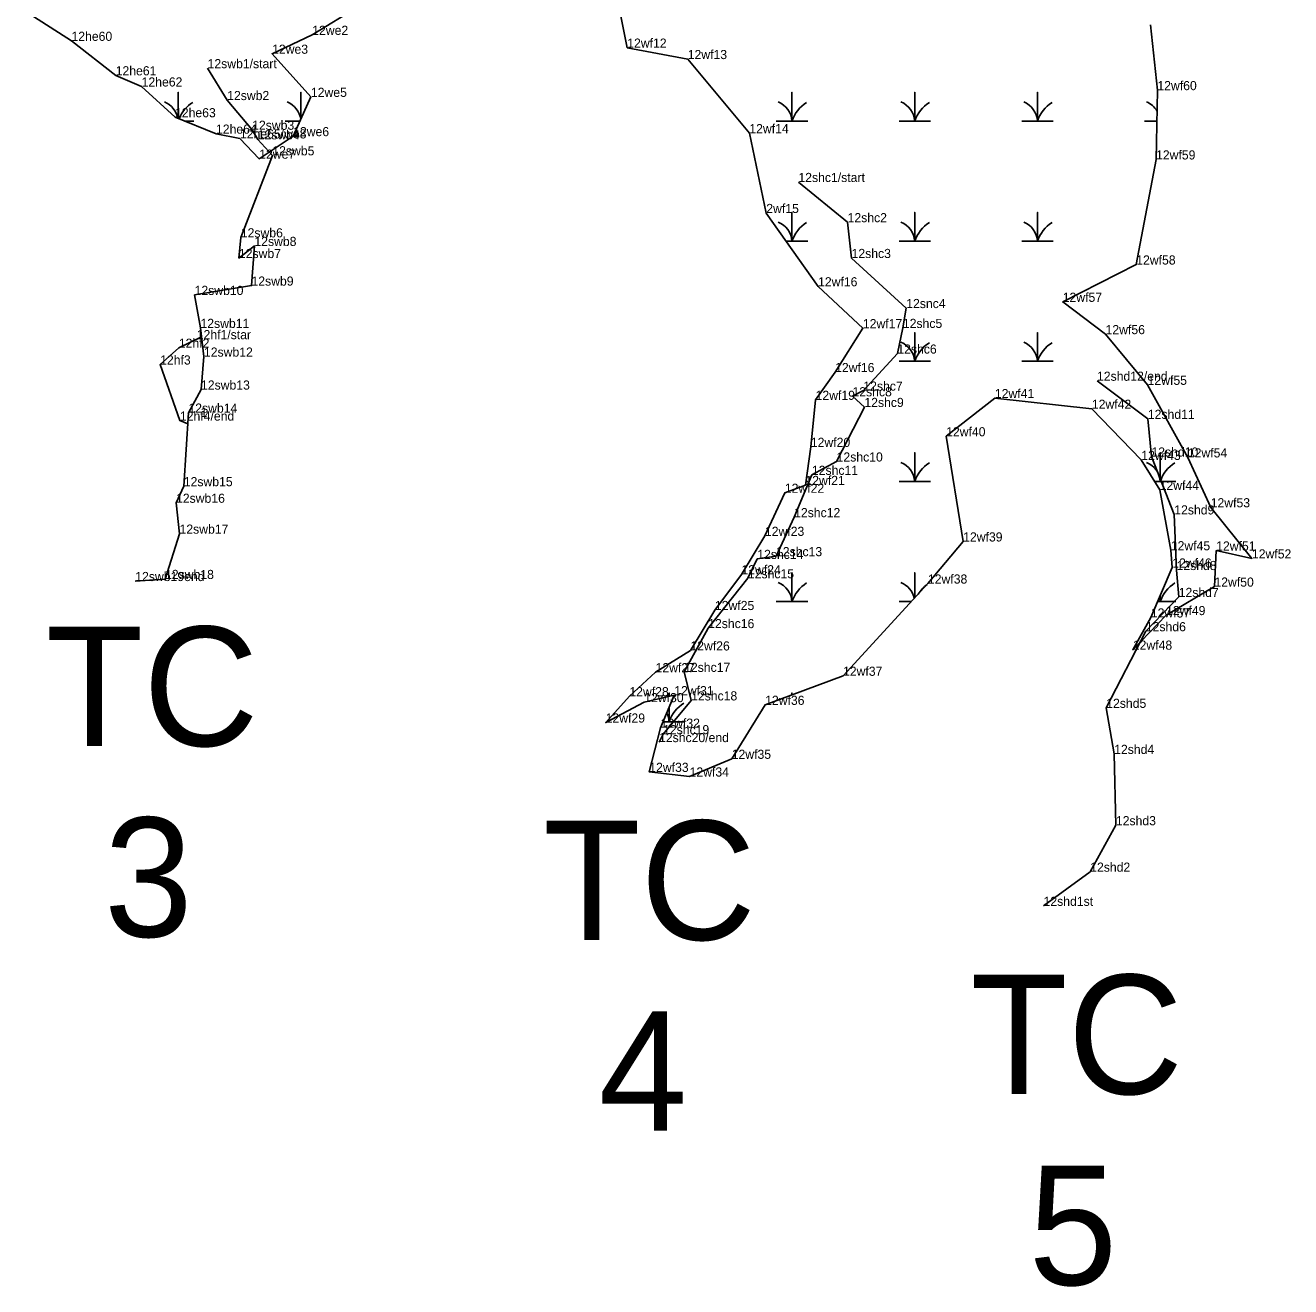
# Model space of a CAD drawing. Extents: x 2072529 to 2268796, y 436423 to 470406.
# Drawn here: x 2237911 to 2238604, y 451648 to 452338 of the extents above; entities that cross this region are included whole.
import ezdxf

# ---------------------------------------------------------------- set-up
doc = ezdxf.new("R2010")
doc.units = 0
for name, color, linetype in [('Default', 7, 'Continuous'), ('Exist Environmental Wetland Boundary', 7, 'Continuous'), ('Exist Environmental Wetland Boundary Cogo Comment', 7, 'Continuous'), ('Exist Hydro Jurisdictional Stream or Body of Water NEU Mitigable', 7, 'Continuous'), ('Exist Hydro Jurisdictional Stream or Body of Water NEU Mitigable Cogo Comment', 7, 'Continuous'), ('Exist Hydro Swamp or Marsh', 7, 'Continuous'), ('Old_Level_20', 7, 'Continuous')]:
    doc.layers.add(name, color=color, linetype=linetype)

msp = doc.modelspace()

# ---------------------------------------------------------------- linework, layer by layer
at = {"layer": 'Exist Environmental Wetland Boundary'}
for points in [[(2238231, 452373.49), (2238240.61, 452326.18), (2238273.74, 452319.93), (2238307.5, 452279.36), (2238316.78, 452235.62), (2238345.15, 452195.47), (2238369.7, 452172.55), (2238354.48, 452148.51), (2238343.8, 452133.3), (2238341.19, 452107.55), (2238338.22, 452086.67), (2238326.94, 452082.39), (2238316.04, 452058.82), (2238303.16, 452037.74), (2238288.65, 452018.19), (2238275.22, 451996.05), (2238256.13, 451984.14), (2238241.78, 451970.96), (2238228.79, 451956.55), (2238249.92, 451967.74), (2238266.36, 451971.53), (2238258.87, 451953.73), (2238252.68, 451929.54), (2238274.77, 451927.01), (2238297.84, 451936.7), (2238316.15, 451966.26), (2238358.82, 451982.17), (2238405.34, 452032.67), (2238424.64, 452055.73), (2238415.3, 452113.34), (2238442.01, 452134.25), (2238495.15, 452128.4), (2238522.22, 452100.4), (2238532.29, 452083.97), (2238538.39, 452050.9), (2238539.2, 452041.45), (2238527.44, 452014.12), (2238517.58, 451996.47), (2238535.79, 452015.41), (2238562.29, 452031.01), (2238563.24, 452050.77), (2238582.84, 452046.45), (2238560.24, 452074.44), (2238547.73, 452101.76), (2238525.69, 452141.53), (2238502.65, 452169.28), (2238479.18, 452186.98), (2238519.45, 452207.41), (2238530.3, 452264.96), (2238531.04, 452302.91), (2238527.22, 452338.65)], [(2237910.84, 452346.15), (2237936.14, 452329.92), (2237960.36, 452311.03), (2237974.58, 452304.92), (2237992.87, 452288.07), (2238015.32, 452279.08), (2238028.45, 452276.47), (2238038.98, 452265.37), (2238057.58, 452277.72), (2238067.31, 452299.22), (2238046.05, 452322.86), (2238068.04, 452333.21), (2238093.82, 452348.85)], [(2238007.4, 452167.77), (2237994.96, 452161.84), (2237984.71, 452152.65), (2237995.56, 452121.94), (2237999.83, 452120.12)]]:
    msp.add_lwpolyline(points, dxfattribs=at)
at = {"layer": 'Exist Hydro Jurisdictional Stream or Body of Water NEU Mitigable'}
for points in [[(2238010.69, 452314.93), (2238021.44, 452297.48), (2238035.13, 452281.22), (2238038.19, 452275.97), (2238046.18, 452267.21), (2238028.91, 452222.29), (2238027.87, 452210.96), (2238036.35, 452217.58), (2238034.76, 452195.86), (2238003.58, 452190.76), (2238006.8, 452172.69), (2238008.72, 452156.98), (2238007.1, 452138.91), (2238000.22, 452126.28), (2237997.67, 452086), (2237993.42, 452076.93), (2237995.33, 452060.01), (2237987.39, 452035.19), (2237971.09, 452034.06)], [(2238334.38, 452252.61), (2238361.33, 452230.58), (2238363.5, 452210.98), (2238393.45, 452183.57), (2238391.61, 452172.68), (2238388.58, 452158.62), (2238369.95, 452138.34), (2238364, 452135.24), (2238370.52, 452129.39), (2238355.32, 452099.52), (2238341.78, 452092.23), (2238332.04, 452069.05), (2238322.1, 452047.69), (2238311.83, 452046.17), (2238306.71, 452035.57), (2238284.95, 452008.29), (2238271.77, 451984.32), (2238275.59, 451968.69), (2238260.25, 451950.17), (2238258.03, 451945.85)], [(2238497.96, 452143.76), (2238525.81, 452122.9), (2238527.78, 452102.25), (2238540.3, 452070.55), (2238541.55, 452040.09), (2238542.72, 452025.35), (2238524.71, 452006.57), (2238503.01, 451964.61), (2238507.36, 451939.38), (2238508.31, 451900.32), (2238494.24, 451874.88), (2238468.68, 451856.18)]]:
    msp.add_lwpolyline(points, dxfattribs=at)
at = {"layer": 'Exist Hydro Swamp or Marsh'}
for points in [[(2237994.61, 452287.37), (2237994.61, 452301.79), (2237994.61, 452287.37)], [(2238061.86, 452287.18), (2238061.86, 452301.79), (2238061.86, 452287.18)], [(2238322.25, 452286.01), (2238330.86, 452286.01), (2238330.86, 452301.79), (2238330.86, 452286.01), (2238339.46, 452286.01)], [(2238389.5, 452286.01), (2238398.11, 452286.01), (2238398.11, 452301.79), (2238398.11, 452286.01), (2238406.71, 452286.01)], [(2238456.75, 452286.01), (2238465.36, 452286.01), (2238465.36, 452301.79), (2238465.36, 452286.01), (2238473.96, 452286.01)], [(2237998, 452286.01), (2238003.21, 452286.01)], [(2238053.25, 452286.01), (2238061.33, 452286.01)], [(2238524, 452286.01), (2238530.71, 452286.01)], [(2238327.67, 452220.21), (2238330.86, 452220.21), (2238330.86, 452235.99), (2238330.86, 452220.21), (2238339.46, 452220.21)], [(2238389.5, 452220.21), (2238398.11, 452220.21), (2238398.11, 452235.99), (2238398.11, 452220.21), (2238406.71, 452220.21)], [(2238456.75, 452220.21), (2238465.36, 452220.21), (2238465.36, 452235.99), (2238465.36, 452220.21), (2238473.96, 452220.21)], [(2238389.5, 452154.41), (2238398.11, 452154.41), (2238398.11, 452170.19), (2238398.11, 452154.41), (2238406.71, 452154.41)], [(2238456.75, 452154.41), (2238465.36, 452154.41), (2238465.36, 452170.19), (2238465.36, 452154.41), (2238473.96, 452154.41)], [(2238389.5, 452088.61), (2238398.11, 452088.61), (2238398.11, 452104.39), (2238398.11, 452088.61), (2238406.71, 452088.61)], [(2238529.45, 452088.61), (2238532.61, 452088.61), (2238532.61, 452104.39), (2238532.61, 452088.61), (2238541.21, 452088.61)], [(2238338.5, 452088.61), (2238339.46, 452088.61)], [(2238322.25, 452022.81), (2238330.86, 452022.81), (2238330.86, 452038.59), (2238330.86, 452022.81), (2238339.46, 452022.81)], [(2238398.11, 452024.82), (2238398.11, 452038.59), (2238398.11, 452024.82)], [(2238389.5, 452022.81), (2238396.25, 452022.81)], [(2238531.18, 452022.81), (2238532.61, 452022.81), (2238532.61, 452026.13)], [(2238532.61, 452026.13), (2238532.61, 452022.81), (2238541.21, 452022.81)], [(2238263.61, 451970.9), (2238263.61, 451972.79), (2238263.61, 451970.9)], [(2238330.86, 451971.74), (2238330.86, 451972.79), (2238330.86, 451971.74)], [(2238260.25, 451957.01), (2238263.61, 451957.01), (2238263.61, 451964.99)], [(2238263.61, 451964.99), (2238263.61, 451957.01), (2238272.21, 451957.01)]]:
    msp.add_lwpolyline(points, dxfattribs=at)
for centre, radius, start, end in [((2237982.34, 452285.12), 12.3, 10.88703, 67.53497), ((2238012.85, 452279.95), 19.22, 122.12745, 157.85877), ((2238049.59, 452285.12), 12.3, 8.53259, 67.53497), ((2238318.59, 452285.12), 12.3, 4.14034, 67.53497), ((2238349.1, 452279.95), 19.22, 122.12745, 161.62219), ((2238385.84, 452285.12), 12.3, 4.14034, 67.53497), ((2238416.35, 452279.95), 19.22, 122.12745, 161.62219), ((2238453.09, 452285.12), 12.3, 4.14034, 67.53497), ((2238483.6, 452279.95), 19.22, 122.12745, 161.62219), ((2238520.34, 452285.12), 12.3, 31.53865, 67.53497), ((2238318.59, 452219.32), 12.3, 4.14034, 67.53497), ((2238349.1, 452214.15), 19.22, 122.12745, 161.62219), ((2238385.84, 452219.32), 12.3, 4.14034, 67.53497), ((2238416.35, 452214.15), 19.22, 122.12745, 161.62219), ((2238453.09, 452219.32), 12.3, 4.14034, 67.53497), ((2238483.6, 452214.15), 19.22, 122.12745, 161.62219), ((2238385.84, 452153.52), 12.3, 4.14034, 67.53497), ((2238416.35, 452148.35), 19.22, 122.12745, 161.62219), ((2238453.09, 452153.52), 12.3, 4.14034, 67.53497), ((2238483.6, 452148.35), 19.22, 122.12745, 161.62219), ((2238385.84, 452087.72), 12.3, 4.14034, 67.53497), ((2238416.35, 452082.55), 19.22, 122.12745, 161.62219), ((2238520.34, 452087.72), 12.3, 4.14034, 67.53497), ((2238550.85, 452082.55), 19.22, 122.12745, 161.62219), ((2238318.59, 452021.92), 12.3, 4.14034, 67.53497), ((2238349.1, 452016.75), 19.22, 122.12745, 161.62219), ((2238385.84, 452021.92), 12.3, 12.32945, 67.53497), ((2238416.35, 452016.75), 19.22, 126.60325, 148.09032), ((2238550.85, 452016.75), 19.22, 122.12745, 161.62219), ((2238520.34, 452021.92), 12.3, 4.14034, 15.36337), ((2238281.85, 451950.95), 19.22, 122.12745, 161.62219), ((2238251.34, 451956.12), 12.3, 4.14034, 27.41202)]:
    msp.add_arc(centre, radius, start, end, dxfattribs=at)
at = {"layer": 'Old_Level_20'}
for p, q in [((2237936.14, 452329.92), (2237936.14, 452329.92)), ((2238068.04, 452333.21), (2238068.04, 452333.21)), ((2238046.05, 452322.86), (2238046.05, 452322.86)), ((2238240.61, 452326.18), (2238240.61, 452326.18)), ((2238273.74, 452319.93), (2238273.74, 452319.93)), ((2238010.69, 452314.93), (2238010.69, 452314.93)), ((2237960.36, 452311.03), (2237960.36, 452311.03)), ((2237974.58, 452304.92), (2237974.58, 452304.92)), ((2238067.31, 452299.22), (2238067.31, 452299.22)), ((2238531.04, 452302.91), (2238531.04, 452302.91)), ((2238021.44, 452297.48), (2238021.44, 452297.48)), ((2237992.87, 452288.07), (2237992.87, 452288.07)), ((2238015.32, 452279.08), (2238015.32, 452279.08)), ((2238035.13, 452281.22), (2238035.13, 452281.22)), ((2238307.5, 452279.36), (2238307.5, 452279.36)), ((2238028.45, 452276.47), (2238028.45, 452276.47)), ((2238038.19, 452275.97), (2238038.19, 452275.97)), ((2238057.58, 452277.72), (2238057.58, 452277.72)), ((2238038.98, 452265.37), (2238038.98, 452265.37)), ((2238046.18, 452267.21), (2238046.18, 452267.21)), ((2238530.3, 452264.96), (2238530.3, 452264.96)), ((2238334.38, 452252.61), (2238334.38, 452252.61)), ((2238316.78, 452235.62), (2238316.78, 452235.62)), ((2238361.33, 452230.58), (2238361.33, 452230.58)), ((2238028.91, 452222.29), (2238028.91, 452222.29)), ((2238036.35, 452217.58), (2238036.35, 452217.58)), ((2238027.87, 452210.96), (2238027.87, 452210.96)), ((2238363.5, 452210.98), (2238363.5, 452210.98)), ((2238519.45, 452207.41), (2238519.45, 452207.41)), ((2238034.76, 452195.86), (2238034.76, 452195.86)), ((2238345.15, 452195.47), (2238345.15, 452195.47)), ((2238003.58, 452190.76), (2238003.58, 452190.76)), ((2238393.45, 452183.57), (2238393.45, 452183.57)), ((2238479.18, 452186.98), (2238479.18, 452186.98)), ((2238006.8, 452172.69), (2238006.8, 452172.69)), ((2238369.7, 452172.55), (2238369.7, 452172.55)), ((2238391.61, 452172.68), (2238391.61, 452172.68)), ((2238502.65, 452169.28), (2238502.65, 452169.28)), ((2237994.96, 452161.84), (2237994.96, 452161.84)), ((2238004.77, 452166.52), (2238004.77, 452166.52)), ((2238008.72, 452156.98), (2238008.72, 452156.98)), ((2238388.58, 452158.62), (2238388.58, 452158.62)), ((2237984.71, 452152.65), (2237984.71, 452152.65)), ((2238354.48, 452148.51), (2238354.48, 452148.51)), ((2238497.96, 452143.76), (2238497.96, 452143.76)), ((2238525.69, 452141.53), (2238525.69, 452141.53)), ((2238007.1, 452138.91), (2238007.1, 452138.91)), ((2238343.8, 452133.3), (2238343.8, 452133.3)), ((2238364, 452135.24), (2238364, 452135.24)), ((2238369.95, 452138.34), (2238369.95, 452138.34)), ((2238442.01, 452134.25), (2238442.01, 452134.25)), ((2238000.22, 452126.28), (2238000.22, 452126.28)), ((2238370.52, 452129.39), (2238370.52, 452129.39)), ((2238495.15, 452128.4), (2238495.15, 452128.4)), ((2237995.56, 452121.94), (2237995.56, 452121.94)), ((2238525.81, 452122.9), (2238525.81, 452122.9)), ((2238415.3, 452113.34), (2238415.3, 452113.34)), ((2238341.19, 452107.55), (2238341.19, 452107.55)), ((2238355.32, 452099.52), (2238355.32, 452099.52)), ((2238522.22, 452100.4), (2238522.22, 452100.4)), ((2238527.78, 452102.25), (2238527.78, 452102.25)), ((2238547.73, 452101.76), (2238547.73, 452101.76)), ((2238341.78, 452092.23), (2238341.78, 452092.23)), ((2237997.67, 452086), (2237997.67, 452086)), ((2238338.22, 452086.67), (2238338.22, 452086.67)), ((2238326.94, 452082.39), (2238326.94, 452082.39)), ((2238532.29, 452083.97), (2238532.29, 452083.97)), ((2237993.42, 452076.93), (2237993.42, 452076.93)), ((2238540.3, 452070.55), (2238540.3, 452070.55)), ((2238560.24, 452074.44), (2238560.24, 452074.44)), ((2238332.04, 452069.05), (2238332.04, 452069.05)), ((2237995.33, 452060.01), (2237995.33, 452060.01)), ((2238316.04, 452058.82), (2238316.04, 452058.82)), ((2238424.64, 452055.73), (2238424.64, 452055.73)), ((2238538.39, 452050.9), (2238538.39, 452050.9)), ((2238563.24, 452050.77), (2238563.24, 452050.77)), ((2238311.83, 452046.17), (2238311.83, 452046.17)), ((2238322.1, 452047.69), (2238322.1, 452047.69)), ((2238582.84, 452046.45), (2238582.84, 452046.45)), ((2238303.16, 452037.74), (2238303.16, 452037.74)), ((2238306.71, 452035.57), (2238306.71, 452035.57)), ((2238539.2, 452041.45), (2238539.2, 452041.45)), ((2238541.55, 452040.09), (2238541.55, 452040.09)), ((2237971.09, 452034.06), (2237971.09, 452034.06)), ((2237987.39, 452035.19), (2237987.39, 452035.19)), ((2238405.34, 452032.67), (2238405.34, 452032.67)), ((2238562.29, 452031.01), (2238562.29, 452031.01)), ((2238542.72, 452025.35), (2238542.72, 452025.35)), ((2238288.65, 452018.19), (2238288.65, 452018.19)), ((2238535.79, 452015.41), (2238535.79, 452015.41)), ((2238284.95, 452008.29), (2238284.95, 452008.29)), ((2238527.44, 452014.12), (2238527.44, 452014.12)), ((2238524.71, 452006.57), (2238524.71, 452006.57)), ((2238275.22, 451996.05), (2238275.22, 451996.05)), ((2238517.58, 451996.47), (2238517.58, 451996.47)), ((2238256.13, 451984.14), (2238256.13, 451984.14)), ((2238271.77, 451984.32), (2238271.77, 451984.32)), ((2238358.82, 451982.17), (2238358.82, 451982.17)), ((2238241.78, 451970.96), (2238241.78, 451970.96)), ((2238249.92, 451967.74), (2238249.92, 451967.74)), ((2238266.36, 451971.53), (2238266.36, 451971.53)), ((2238275.59, 451968.69), (2238275.59, 451968.69)), ((2238316.15, 451966.26), (2238316.15, 451966.26)), ((2238503.01, 451964.61), (2238503.01, 451964.61)), ((2238228.79, 451956.55), (2238228.79, 451956.55)), ((2238258.87, 451953.73), (2238258.87, 451953.73)), ((2238258.03, 451945.85), (2238258.03, 451945.85)), ((2238260.25, 451950.17), (2238260.25, 451950.17)), ((2238507.36, 451939.38), (2238507.36, 451939.38)), ((2238297.84, 451936.7), (2238297.84, 451936.7)), ((2238252.68, 451929.54), (2238252.68, 451929.54)), ((2238274.77, 451927.01), (2238274.77, 451927.01)), ((2238508.31, 451900.32), (2238508.31, 451900.32)), ((2238494.24, 451874.88), (2238494.24, 451874.88)), ((2238468.68, 451856.18), (2238468.68, 451856.18))]:
    msp.add_line(p, q, dxfattribs=at)

# ---------------------------------------------------------------- texts
at = {"layer": 'Default'}
for s, p in [('TC', (2237922.09, 451943.75)), ('3', (2237953.98, 451839.21)), ('TC', (2238194.54, 451837.55)), ('TC', (2238428.56, 451753.09)), ('4', (2238224.88, 451733.01)), ('5', (2238460.45, 451648.54))]:
    msp.add_text(s, height=65.34, dxfattribs=at).set_placement(p)
at = {"layer": 'Exist Environmental Wetland Boundary Cogo Comment'}
for s, p in [('12he60', (2237936.14, 452329.92)), ('12we2', (2238068.04, 452333.21)), ('12we3', (2238046.05, 452322.86)), ('12wf12', (2238240.61, 452326.18)), ('12wf13', (2238273.74, 452319.93)), ('12he61', (2237960.36, 452311.03)), ('12he62', (2237974.58, 452304.92)), ('12wf60', (2238531.04, 452302.91)), ('12we5', (2238067.31, 452299.22)), ('12he63', (2237992.87, 452288.07)), ('12he64', (2238015.32, 452279.08)), ('12he65/we8', (2238028.45, 452276.47)), ('12wf14', (2238307.5, 452279.36)), ('12we7', (2238038.98, 452265.37)), ('12wf59', (2238530.3, 452264.96)), ('2wf15', (2238316.78, 452235.62)), ('12wf58', (2238519.45, 452207.41)), ('12wf16', (2238345.15, 452195.47)), ('12wf57', (2238479.18, 452186.98)), ('12wf17', (2238369.7, 452172.55)), ('12wf56', (2238502.65, 452169.28)), ('12hf2', (2237994.96, 452161.84)), ('12hf3', (2237984.71, 452152.65)), ('12wf16', (2238354.48, 452148.51)), ('12wf19', (2238343.8, 452133.3)), ('12wf41', (2238442.01, 452134.25)), ('12wf42', (2238495.15, 452128.4)), ('12hf4/end', (2237995.56, 452121.94)), ('12wf20', (2238341.19, 452107.55)), ('12wf40', (2238415.3, 452113.34)), ('12wf43', (2238522.22, 452100.4)), ('12wf54', (2238547.73, 452101.76)), ('12wf21', (2238338.22, 452086.67)), ('12wf22', (2238326.94, 452082.39)), ('12wf44', (2238532.29, 452083.97)), ('12wf53', (2238560.24, 452074.44)), ('12wf23', (2238316.04, 452058.82)), ('12wf39', (2238424.64, 452055.73)), ('12wf45', (2238538.39, 452050.9)), ('12wf51', (2238563.24, 452050.77)), ('12wf52', (2238582.84, 452046.45)), ('12wf24', (2238303.16, 452037.74)), ('12wf46', (2238539.2, 452041.45)), ('12wf38', (2238405.34, 452032.67)), ('12wf50', (2238562.29, 452031.01)), ('12wf25', (2238288.65, 452018.19)), ('12wf57', (2238527.44, 452014.12)), ('12wf49', (2238535.79, 452015.41)), ('12wf26', (2238275.22, 451996.05)), ('12wf48', (2238517.58, 451996.47)), ('12wf27', (2238256.13, 451984.14)), ('12wf37', (2238358.82, 451982.17)), ('12wf28', (2238241.78, 451970.96)), ('12wf31', (2238266.36, 451971.53)), ('12wf30', (2238249.92, 451967.74)), ('12wf36', (2238316.15, 451966.26)), ('12wf29', (2238228.79, 451956.55)), ('12wf32', (2238258.87, 451953.73)), ('12wf35', (2238297.84, 451936.7)), ('12wf33', (2238252.68, 451929.54)), ('12wf34', (2238274.77, 451927.01))]:
    msp.add_text(s, height=5, dxfattribs=at).set_placement(p)
at = {"layer": 'Exist Hydro Jurisdictional Stream or Body of Water NEU Mitigable Cogo Comment'}
for s, p in [('12swb1/start', (2238010.69, 452314.93)), ('12swb2', (2238021.44, 452297.48)), ('12swb3', (2238035.13, 452281.22)), ('12swb4', (2238038.19, 452275.97)), ('12we6', (2238057.58, 452277.72)), ('12swb5', (2238046.18, 452267.21)), ('12shc1/start', (2238334.38, 452252.61)), ('12shc2', (2238361.33, 452230.58)), ('12swb6', (2238028.91, 452222.29)), ('12swb8', (2238036.35, 452217.58)), ('12swb7', (2238027.87, 452210.96)), ('12shc3', (2238363.5, 452210.98)), ('12swb10', (2238003.58, 452190.76)), ('12swb9', (2238034.76, 452195.86)), ('12snc4', (2238393.45, 452183.57)), ('12swb11', (2238006.8, 452172.69)), ('12shc5', (2238391.61, 452172.68)), ('12hf1/star', (2238004.77, 452166.52)), ('12swb12', (2238008.72, 452156.98)), ('12shc6', (2238388.58, 452158.62)), ('12shd12/end', (2238497.96, 452143.76)), ('12wf55', (2238525.69, 452141.53)), ('12swb13', (2238007.1, 452138.91)), ('12shc8', (2238364, 452135.24)), ('12shc7', (2238369.95, 452138.34)), ('12shc9', (2238370.52, 452129.39)), ('12swb14', (2238000.22, 452126.28)), ('1', (2238006.8, 452124)), ('12shd11', (2238525.81, 452122.9)), ('12shd10', (2238527.78, 452102.25)), ('12shc10', (2238355.32, 452099.52)), ('12swb15', (2237997.67, 452086)), ('12shc11', (2238341.78, 452092.23)), ('12swb16', (2237993.42, 452076.93)), ('12shc12', (2238332.04, 452069.05)), ('12shd9', (2238540.3, 452070.55)), ('12swb17', (2237995.33, 452060.01)), ('12shc14', (2238311.83, 452046.17)), ('12shc13', (2238322.1, 452047.69)), ('12shd8', (2238541.55, 452040.09)), ('12swb19end', (2237971.09, 452034.06)), ('12swb18', (2237987.39, 452035.19)), ('12shc15', (2238306.71, 452035.57)), ('12shd7', (2238542.72, 452025.35)), ('12shc16', (2238284.95, 452008.29)), ('12shd6', (2238524.71, 452006.57)), ('12shc17', (2238271.77, 451984.32)), ('12shc18', (2238275.59, 451968.69)), ('12shd5', (2238503.01, 451964.61)), ('12shc19', (2238260.25, 451950.17)), ('12shc20/end', (2238258.03, 451945.85)), ('12shd4', (2238507.36, 451939.38)), ('12shd3', (2238508.31, 451900.32)), ('12shd2', (2238494.24, 451874.88)), ('12shd1st', (2238468.68, 451856.18))]:
    msp.add_text(s, height=5, dxfattribs=at).set_placement(p)

doc.saveas('drawing.dxf')
